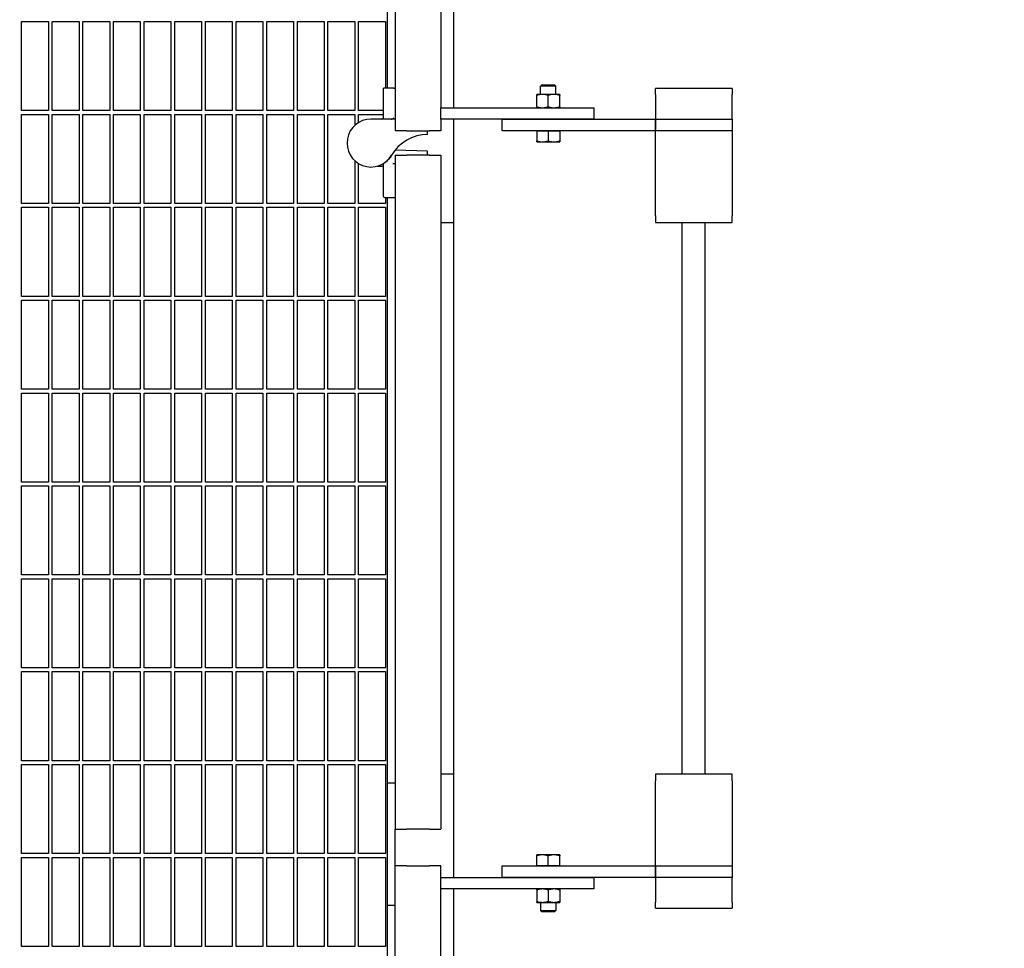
# Model space of a CAD drawing. Header units: inches. Extents: x 24 to 1128, y -94 to 748.
# Tile 550 of 573: x 761 to 794, y 497 to 528. Entities that reach past the tile are written whole.
import ezdxf

# ---------------------------------------------------------------- set-up
doc = ezdxf.new("R2010")
doc.units = ezdxf.units.IN
doc.header["$LTSCALE"] = 32
doc.header["$MEASUREMENT"] = 0
doc.layers.add('Dimension (ANSI)', color=7, linetype='Continuous', lineweight=25)
doc.layers.add('Visible (ANSI)', color=7, linetype='Continuous', lineweight=30)
doc.styles.add('Note Text (ANSI)', font='tahoma.ttf')
doc.dimstyles.new('Architectural (ANSI)', dxfattribs={"dimscale": 32, "dimtxt": 0.125, "dimasz": 0.098425, "dimexe": 0.125, "dimexo": 0.0625, "dimgap": 0.031496, "dimtad": 0, "dimtih": 1, "dimtoh": 1, "dimdec": 4, "dimrnd": 1e-08, "dimzin": 3, "dimdsep": 46, "dimlunit": 4, "dimtxsty": 'Note Text (ANSI)', "dimcen": 0.09, "dimdle": 0.393701, "dimclrd": 256, "dimclre": 256, "dimclrt": 256, "dimadec": 0, "dimazin": 3, "dimtfac": 0.96, "dimtofl": 0, "dimtmove": 0, "dimatfit": 3, "dimfxl": 1, "dimfrac": 2, "dimtolj": 1, "dimtzin": 12, "dimlwd": -1, "dimlwe": -1, "dimarcsym": 0})

# ---------------------------------------------------------------- blocks, each defined once
blk = doc.blocks.new('*D17')
at = {"layer": 'Defpoints', "color": 0, "transparency": 16777216}
for p in [(730.383, 595.849), (730.383, 463.849), (818.585, 463.849)]:
    blk.add_point(p, dxfattribs=at)
at = {"layer": 'Dimension (ANSI)', "transparency": 16777216}
for p, q in [((732.383, 595.849), (822.585, 595.849)), ((818.585, 592.699), (818.585, 532.939)), ((818.585, 466.999), (818.585, 526.759)), ((732.383, 463.849), (822.585, 463.849))]:
    blk.add_line(p, q, dxfattribs=at)
for points in [[(818.06, 592.699), (819.11, 592.699), (818.585, 595.849)], [(818.06, 466.999), (819.11, 466.999), (818.585, 463.849)]]:
    blk.add_solid(points, dxfattribs=at)
at = {"layer": 'Dimension (ANSI)', "transparency": 16777216, "insert": (811.853, 531.931), "char_height": 4, "attachment_point": 1, "style": 'Note Text (ANSI)'}
blk.add_mtext('\\A1;11\'-0"', dxfattribs=at)

msp = doc.modelspace()

# ---------------------------------------------------------------- linework, layer by layer
at = {"layer": 'Visible (ANSI)'}
for p, q in [((773.46339, 525.31878), (773.46339, 590.67902)), ((773.71339, 590.92902), (773.71339, 523.92902)), ((775.21339, 590.92902), (775.21339, 524.67902)), ((775.63339, 524.67902), (775.63339, 590.92902)), ((761.52589, 524.58527), (761.52589, 527.49152)), ((761.52589, 527.49152), (762.40089, 527.49152)), ((762.40089, 527.49152), (762.40089, 524.58527)), ((762.52589, 524.58527), (762.52589, 527.49152)), ((762.52589, 527.49152), (763.40089, 527.49152)), ((763.40089, 527.49152), (763.40089, 524.58527)), ((763.52589, 524.58527), (763.52589, 527.49152)), ((763.52589, 527.49152), (764.40089, 527.49152)), ((764.40089, 527.49152), (764.40089, 524.58527)), ((764.52589, 524.58527), (764.52589, 527.49152)), ((764.52589, 527.49152), (765.40089, 527.49152)), ((765.40089, 527.49152), (765.40089, 524.58527)), ((765.52589, 524.58527), (765.52589, 527.49152)), ((765.52589, 527.49152), (766.40089, 527.49152)), ((766.40089, 527.49152), (766.40089, 524.58527)), ((766.52589, 524.58527), (766.52589, 527.49152)), ((766.52589, 527.49152), (767.40089, 527.49152)), ((767.40089, 527.49152), (767.40089, 524.58527)), ((767.52589, 524.58527), (767.52589, 527.49152)), ((767.52589, 527.49152), (768.40089, 527.49152)), ((768.40089, 527.49152), (768.40089, 524.58527)), ((768.52589, 524.58527), (768.52589, 527.49152)), ((768.52589, 527.49152), (769.40089, 527.49152)), ((769.40089, 527.49152), (769.40089, 524.58527)), ((769.52589, 524.58527), (769.52589, 527.49152)), ((769.52589, 527.49152), (770.40089, 527.49152)), ((770.40089, 527.49152), (770.40089, 524.58527)), ((770.52589, 524.58527), (770.52589, 527.49152)), ((770.52589, 527.49152), (771.40089, 527.49152)), ((771.40089, 527.49152), (771.40089, 524.58527)), ((771.52589, 524.58527), (771.52589, 527.49152)), ((771.52589, 527.49152), (772.40089, 527.49152)), ((772.40089, 527.49152), (772.40089, 524.58527)), ((772.52589, 524.58527), (772.52589, 527.49152)), ((772.52589, 527.49152), (773.40089, 527.49152)), ((773.40089, 527.49152), (773.40089, 525.31878)), ((773.3567, 525.31878), (773.33839, 525.31878)), ((773.33839, 524.37001), (773.33839, 525.31878)), ((773.67678, 525.31878), (773.63259, 525.31878)), ((773.67678, 525.31878), (773.71339, 525.31878)), ((778.52589, 525.11702), (778.33839, 525.11702)), ((778.51058, 525.42902), (778.46339, 525.38324)), ((778.96339, 525.38324), (778.46339, 525.38324)), ((778.46339, 525.11702), (778.46339, 525.38324)), ((778.51058, 525.42902), (778.91621, 525.42902)), ((778.90089, 525.11702), (778.52589, 525.11702)), ((779.08839, 525.11702), (778.90089, 525.11702)), ((778.91621, 525.42902), (778.96339, 525.38324)), ((778.96339, 525.11702), (778.96339, 525.38324)), ((782.21339, 525.11402), (782.21339, 525.30402)), ((784.71339, 525.30402), (782.21339, 525.30402)), ((784.71339, 525.30402), (784.71339, 525.11402)), ((778.33839, 524.71251), (778.33839, 525.08352)), ((778.71339, 524.71251), (778.71339, 525.08352)), ((779.08839, 524.71251), (779.08839, 525.08352)), ((782.21339, 525.11402), (782.21339, 524.30402)), ((784.71339, 524.30402), (784.71339, 525.11402)), ((762.40089, 524.58527), (761.52589, 524.58527)), ((763.40089, 524.58527), (762.52589, 524.58527)), ((764.40089, 524.58527), (763.52589, 524.58527)), ((765.40089, 524.58527), (764.52589, 524.58527)), ((766.40089, 524.58527), (765.52589, 524.58527)), ((767.40089, 524.58527), (766.52589, 524.58527)), ((768.40089, 524.58527), (767.52589, 524.58527)), ((769.40089, 524.58527), (768.52589, 524.58527)), ((770.40089, 524.58527), (769.52589, 524.58527)), ((771.40089, 524.58527), (770.52589, 524.58527)), ((772.40089, 524.58527), (771.52589, 524.58527)), ((773.33839, 524.58527), (772.52589, 524.58527)), ((775.21339, 524.67902), (780.21339, 524.67902)), ((775.21339, 524.30402), (775.21339, 524.67902)), ((780.21339, 524.30402), (780.21339, 524.67902)), ((761.52589, 521.55402), (761.52589, 524.46027)), ((761.52589, 524.46027), (762.40089, 524.46027)), ((762.40089, 524.46027), (762.40089, 521.55402)), ((762.52589, 521.55402), (762.52589, 524.46027)), ((762.52589, 524.46027), (763.40089, 524.46027)), ((763.40089, 524.46027), (763.40089, 521.55402)), ((763.52589, 521.55402), (763.52589, 524.46027)), ((763.52589, 524.46027), (764.40089, 524.46027)), ((764.40089, 524.46027), (764.40089, 521.55402)), ((764.52589, 521.55402), (764.52589, 524.46027)), ((764.52589, 524.46027), (765.40089, 524.46027)), ((765.40089, 524.46027), (765.40089, 521.55402)), ((765.52589, 521.55402), (765.52589, 524.46027)), ((765.52589, 524.46027), (766.40089, 524.46027)), ((766.40089, 524.46027), (766.40089, 521.55402)), ((766.52589, 521.55402), (766.52589, 524.46027)), ((766.52589, 524.46027), (767.40089, 524.46027)), ((767.40089, 524.46027), (767.40089, 521.55402)), ((767.52589, 521.55402), (767.52589, 524.46027)), ((767.52589, 524.46027), (768.40089, 524.46027)), ((768.40089, 524.46027), (768.40089, 521.55402)), ((768.52589, 521.55402), (768.52589, 524.46027)), ((768.52589, 524.46027), (769.40089, 524.46027)), ((769.40089, 524.46027), (769.40089, 521.55402)), ((769.52589, 521.55402), (769.52589, 524.46027)), ((769.52589, 524.46027), (770.40089, 524.46027)), ((770.40089, 524.46027), (770.40089, 521.55402)), ((770.52589, 521.55402), (770.52589, 524.46027)), ((770.52589, 524.46027), (771.40089, 524.46027)), ((771.40089, 524.46027), (771.40089, 521.55402)), ((771.52589, 521.55402), (771.52589, 524.46027)), ((771.52589, 524.46027), (772.40089, 524.46027)), ((772.40089, 524.46027), (772.40089, 524.10294)), ((772.52589, 524.19611), (772.52589, 524.46027)), ((772.52589, 524.46027), (773.33839, 524.46027)), ((773.58322, 524.30751), (772.92796, 524.30751)), ((773.71339, 524.30751), (773.58322, 524.30751)), ((780.21339, 524.30402), (775.21339, 524.30402)), ((775.21339, 524.30402), (775.21339, 523.92902)), ((775.63339, 520.92902), (775.63339, 524.30402)), ((777.21339, 524.30402), (782.21339, 524.30402)), ((777.21339, 523.92902), (777.21339, 524.30402)), ((782.21339, 523.92902), (782.21339, 524.30402)), ((782.21339, 524.30402), (784.71339, 524.30402)), ((782.21339, 524.30402), (782.21339, 523.92902)), ((784.71339, 524.30402), (784.71339, 523.92902)), ((774.08839, 523.92902), (773.71339, 523.92902)), ((774.08839, 523.92902), (774.83839, 523.92902)), ((774.77639, 523.80402), (774.77639, 523.92902)), ((775.21339, 523.92902), (774.83839, 523.92902)), ((782.21339, 523.92902), (777.21339, 523.92902)), ((778.33839, 523.92901), (778.33839, 523.92902)), ((778.33839, 523.92901), (778.52589, 523.92901)), ((778.33839, 523.92901), (778.33839, 523.5985)), ((778.52589, 523.92901), (778.71339, 523.92901)), ((778.71339, 523.92901), (778.71339, 523.5985)), ((778.71339, 523.92901), (778.90089, 523.92901)), ((778.90089, 523.92901), (779.08839, 523.92901)), ((779.08839, 523.92901), (779.08839, 523.92902)), ((779.08839, 523.92901), (779.08839, 523.5985)), ((782.21339, 523.81918), (782.21339, 523.92902)), ((784.71339, 523.92902), (782.21339, 523.92902)), ((784.71339, 523.92902), (784.71339, 523.81918)), ((778.33839, 523.56501), (778.52589, 523.56501)), ((778.52589, 523.56501), (778.90089, 523.56501)), ((778.90089, 523.56501), (779.08839, 523.56501)), ((782.21339, 521.14869), (782.21339, 523.81918)), ((784.71339, 523.81918), (784.71339, 521.14869)), ((773.72098, 523.29639), (773.71611, 523.29656)), ((774.77639, 523.25953), (773.72098, 523.29639)), ((774.77639, 523.13453), (774.77639, 523.25953)), ((772.40089, 522.94959), (772.40089, 521.55402)), ((773.71339, 523.13453), (774.08839, 523.13453)), ((773.71339, 523.13453), (773.71339, 501.13453)), ((774.83839, 523.13453), (774.08839, 523.13453)), ((774.83839, 523.13453), (775.21339, 523.13453)), ((775.21339, 523.13453), (775.21339, 501.13453)), ((772.52589, 521.55402), (772.52589, 522.85642)), ((773.14671, 522.77626), (773.29673, 522.77626)), ((773.33839, 521.78643), (773.33839, 522.83537)), ((773.66982, 522.85828), (773.71339, 522.85828)), ((773.38006, 521.74477), (773.66815, 521.74477)), ((773.40089, 521.74477), (773.40089, 521.55402)), ((773.46339, 502.63453), (773.46339, 521.74477)), ((773.66815, 521.74477), (773.71339, 521.74477)), ((762.40089, 521.55402), (761.52589, 521.55402)), ((761.52589, 518.52277), (761.52589, 521.42902)), ((761.52589, 521.42902), (762.40089, 521.42902)), ((762.40089, 521.42902), (762.40089, 518.52277)), ((763.40089, 521.55402), (762.52589, 521.55402)), ((762.52589, 518.52277), (762.52589, 521.42902)), ((762.52589, 521.42902), (763.40089, 521.42902)), ((763.40089, 521.42902), (763.40089, 518.52277)), ((764.40089, 521.55402), (763.52589, 521.55402)), ((763.52589, 518.52277), (763.52589, 521.42902)), ((763.52589, 521.42902), (764.40089, 521.42902)), ((764.40089, 521.42902), (764.40089, 518.52277)), ((765.40089, 521.55402), (764.52589, 521.55402)), ((764.52589, 518.52277), (764.52589, 521.42902)), ((764.52589, 521.42902), (765.40089, 521.42902)), ((765.40089, 521.42902), (765.40089, 518.52277)), ((766.40089, 521.55402), (765.52589, 521.55402)), ((765.52589, 518.52277), (765.52589, 521.42902)), ((765.52589, 521.42902), (766.40089, 521.42902)), ((766.40089, 521.42902), (766.40089, 518.52277)), ((767.40089, 521.55402), (766.52589, 521.55402)), ((766.52589, 518.52277), (766.52589, 521.42902)), ((766.52589, 521.42902), (767.40089, 521.42902)), ((767.40089, 521.42902), (767.40089, 518.52277)), ((768.40089, 521.55402), (767.52589, 521.55402)), ((767.52589, 518.52277), (767.52589, 521.42902)), ((767.52589, 521.42902), (768.40089, 521.42902)), ((768.40089, 521.42902), (768.40089, 518.52277)), ((769.40089, 521.55402), (768.52589, 521.55402)), ((768.52589, 518.52277), (768.52589, 521.42902)), ((768.52589, 521.42902), (769.40089, 521.42902)), ((769.40089, 521.42902), (769.40089, 518.52277)), ((770.40089, 521.55402), (769.52589, 521.55402)), ((769.52589, 518.52277), (769.52589, 521.42902)), ((769.52589, 521.42902), (770.40089, 521.42902)), ((770.40089, 521.42902), (770.40089, 518.52277)), ((771.40089, 521.55402), (770.52589, 521.55402)), ((770.52589, 518.52277), (770.52589, 521.42902)), ((770.52589, 521.42902), (771.40089, 521.42902)), ((771.40089, 521.42902), (771.40089, 518.52277)), ((772.40089, 521.55402), (771.52589, 521.55402)), ((771.52589, 518.52277), (771.52589, 521.42902)), ((771.52589, 521.42902), (772.40089, 521.42902)), ((772.40089, 521.42902), (772.40089, 518.52277)), ((773.40089, 521.55402), (772.52589, 521.55402)), ((772.52589, 518.52277), (772.52589, 521.42902)), ((772.52589, 521.42902), (773.40089, 521.42902)), ((773.40089, 521.42902), (773.40089, 518.52277)), ((782.21339, 521.14869), (782.21339, 520.92902)), ((784.71339, 520.92902), (784.71339, 521.14869)), ((775.21339, 520.92902), (775.63339, 520.92902)), ((775.63339, 502.92902), (775.63339, 520.92902)), ((782.21339, 520.92902), (784.71339, 520.92902)), ((783.08839, 502.92902), (783.08839, 520.92902)), ((783.83839, 502.92902), (783.83839, 520.92902)), ((762.40089, 518.52277), (761.52589, 518.52277)), ((761.52589, 515.49152), (761.52589, 518.39777)), ((761.52589, 518.39777), (762.40089, 518.39777)), ((762.40089, 518.39777), (762.40089, 515.49152)), ((763.40089, 518.52277), (762.52589, 518.52277)), ((762.52589, 515.49152), (762.52589, 518.39777)), ((762.52589, 518.39777), (763.40089, 518.39777)), ((763.40089, 518.39777), (763.40089, 515.49152)), ((764.40089, 518.52277), (763.52589, 518.52277)), ((763.52589, 515.49152), (763.52589, 518.39777)), ((763.52589, 518.39777), (764.40089, 518.39777)), ((764.40089, 518.39777), (764.40089, 515.49152)), ((765.40089, 518.52277), (764.52589, 518.52277)), ((764.52589, 515.49152), (764.52589, 518.39777)), ((764.52589, 518.39777), (765.40089, 518.39777)), ((765.40089, 518.39777), (765.40089, 515.49152)), ((766.40089, 518.52277), (765.52589, 518.52277)), ((765.52589, 515.49152), (765.52589, 518.39777)), ((765.52589, 518.39777), (766.40089, 518.39777)), ((766.40089, 518.39777), (766.40089, 515.49152)), ((767.40089, 518.52277), (766.52589, 518.52277)), ((766.52589, 515.49152), (766.52589, 518.39777)), ((766.52589, 518.39777), (767.40089, 518.39777)), ((767.40089, 518.39777), (767.40089, 515.49152)), ((768.40089, 518.52277), (767.52589, 518.52277)), ((767.52589, 515.49152), (767.52589, 518.39777)), ((767.52589, 518.39777), (768.40089, 518.39777)), ((768.40089, 518.39777), (768.40089, 515.49152)), ((769.40089, 518.52277), (768.52589, 518.52277)), ((768.52589, 515.49152), (768.52589, 518.39777)), ((768.52589, 518.39777), (769.40089, 518.39777)), ((769.40089, 518.39777), (769.40089, 515.49152)), ((770.40089, 518.52277), (769.52589, 518.52277)), ((769.52589, 515.49152), (769.52589, 518.39777)), ((769.52589, 518.39777), (770.40089, 518.39777)), ((770.40089, 518.39777), (770.40089, 515.49152)), ((771.40089, 518.52277), (770.52589, 518.52277)), ((770.52589, 515.49152), (770.52589, 518.39777)), ((770.52589, 518.39777), (771.40089, 518.39777)), ((771.40089, 518.39777), (771.40089, 515.49152)), ((772.40089, 518.52277), (771.52589, 518.52277)), ((771.52589, 515.49152), (771.52589, 518.39777)), ((771.52589, 518.39777), (772.40089, 518.39777)), ((772.40089, 518.39777), (772.40089, 515.49152)), ((773.40089, 518.52277), (772.52589, 518.52277)), ((772.52589, 515.49152), (772.52589, 518.39777)), ((772.52589, 518.39777), (773.40089, 518.39777)), ((773.40089, 518.39777), (773.40089, 515.49152)), ((762.40089, 515.49152), (761.52589, 515.49152)), ((763.40089, 515.49152), (762.52589, 515.49152)), ((764.40089, 515.49152), (763.52589, 515.49152)), ((765.40089, 515.49152), (764.52589, 515.49152)), ((766.40089, 515.49152), (765.52589, 515.49152)), ((767.40089, 515.49152), (766.52589, 515.49152)), ((768.40089, 515.49152), (767.52589, 515.49152)), ((769.40089, 515.49152), (768.52589, 515.49152)), ((770.40089, 515.49152), (769.52589, 515.49152)), ((771.40089, 515.49152), (770.52589, 515.49152)), ((772.40089, 515.49152), (771.52589, 515.49152)), ((773.40089, 515.49152), (772.52589, 515.49152)), ((761.52589, 512.46027), (761.52589, 515.36652)), ((761.52589, 515.36652), (762.40089, 515.36652)), ((762.40089, 515.36652), (762.40089, 512.46027)), ((762.52589, 512.46027), (762.52589, 515.36652)), ((762.52589, 515.36652), (763.40089, 515.36652)), ((763.40089, 515.36652), (763.40089, 512.46027)), ((763.52589, 512.46027), (763.52589, 515.36652)), ((763.52589, 515.36652), (764.40089, 515.36652)), ((764.40089, 515.36652), (764.40089, 512.46027)), ((764.52589, 512.46027), (764.52589, 515.36652)), ((764.52589, 515.36652), (765.40089, 515.36652)), ((765.40089, 515.36652), (765.40089, 512.46027)), ((765.52589, 512.46027), (765.52589, 515.36652)), ((765.52589, 515.36652), (766.40089, 515.36652)), ((766.40089, 515.36652), (766.40089, 512.46027)), ((766.52589, 512.46027), (766.52589, 515.36652)), ((766.52589, 515.36652), (767.40089, 515.36652)), ((767.40089, 515.36652), (767.40089, 512.46027)), ((767.52589, 512.46027), (767.52589, 515.36652)), ((767.52589, 515.36652), (768.40089, 515.36652)), ((768.40089, 515.36652), (768.40089, 512.46027)), ((768.52589, 512.46027), (768.52589, 515.36652)), ((768.52589, 515.36652), (769.40089, 515.36652)), ((769.40089, 515.36652), (769.40089, 512.46027)), ((769.52589, 512.46027), (769.52589, 515.36652)), ((769.52589, 515.36652), (770.40089, 515.36652)), ((770.40089, 515.36652), (770.40089, 512.46027)), ((770.52589, 512.46027), (770.52589, 515.36652)), ((770.52589, 515.36652), (771.40089, 515.36652)), ((771.40089, 515.36652), (771.40089, 512.46027)), ((771.52589, 512.46027), (771.52589, 515.36652)), ((771.52589, 515.36652), (772.40089, 515.36652)), ((772.40089, 515.36652), (772.40089, 512.46027)), ((772.52589, 512.46027), (772.52589, 515.36652)), ((772.52589, 515.36652), (773.40089, 515.36652)), ((773.40089, 515.36652), (773.40089, 512.46027)), ((762.40089, 512.46027), (761.52589, 512.46027)), ((761.52589, 509.42902), (761.52589, 512.33527)), ((761.52589, 512.33527), (762.40089, 512.33527)), ((762.40089, 512.33527), (762.40089, 509.42902)), ((763.40089, 512.46027), (762.52589, 512.46027)), ((762.52589, 509.42902), (762.52589, 512.33527)), ((762.52589, 512.33527), (763.40089, 512.33527)), ((763.40089, 512.33527), (763.40089, 509.42902)), ((764.40089, 512.46027), (763.52589, 512.46027)), ((763.52589, 509.42902), (763.52589, 512.33527)), ((763.52589, 512.33527), (764.40089, 512.33527)), ((764.40089, 512.33527), (764.40089, 509.42902)), ((765.40089, 512.46027), (764.52589, 512.46027)), ((764.52589, 509.42902), (764.52589, 512.33527)), ((764.52589, 512.33527), (765.40089, 512.33527)), ((765.40089, 512.33527), (765.40089, 509.42902)), ((766.40089, 512.46027), (765.52589, 512.46027)), ((765.52589, 509.42902), (765.52589, 512.33527)), ((765.52589, 512.33527), (766.40089, 512.33527)), ((766.40089, 512.33527), (766.40089, 509.42902)), ((767.40089, 512.46027), (766.52589, 512.46027)), ((766.52589, 509.42902), (766.52589, 512.33527)), ((766.52589, 512.33527), (767.40089, 512.33527)), ((767.40089, 512.33527), (767.40089, 509.42902)), ((768.40089, 512.46027), (767.52589, 512.46027)), ((767.52589, 509.42902), (767.52589, 512.33527)), ((767.52589, 512.33527), (768.40089, 512.33527)), ((768.40089, 512.33527), (768.40089, 509.42902)), ((769.40089, 512.46027), (768.52589, 512.46027)), ((768.52589, 509.42902), (768.52589, 512.33527)), ((768.52589, 512.33527), (769.40089, 512.33527)), ((769.40089, 512.33527), (769.40089, 509.42902)), ((770.40089, 512.46027), (769.52589, 512.46027)), ((769.52589, 509.42902), (769.52589, 512.33527)), ((769.52589, 512.33527), (770.40089, 512.33527)), ((770.40089, 512.33527), (770.40089, 509.42902)), ((771.40089, 512.46027), (770.52589, 512.46027)), ((770.52589, 509.42902), (770.52589, 512.33527)), ((770.52589, 512.33527), (771.40089, 512.33527)), ((771.40089, 512.33527), (771.40089, 509.42902)), ((772.40089, 512.46027), (771.52589, 512.46027)), ((771.52589, 509.42902), (771.52589, 512.33527)), ((771.52589, 512.33527), (772.40089, 512.33527)), ((772.40089, 512.33527), (772.40089, 509.42902)), ((773.40089, 512.46027), (772.52589, 512.46027)), ((772.52589, 509.42902), (772.52589, 512.33527)), ((772.52589, 512.33527), (773.40089, 512.33527)), ((773.40089, 512.33527), (773.40089, 509.42902)), ((762.40089, 509.42902), (761.52589, 509.42902)), ((763.40089, 509.42902), (762.52589, 509.42902)), ((764.40089, 509.42902), (763.52589, 509.42902)), ((765.40089, 509.42902), (764.52589, 509.42902)), ((766.40089, 509.42902), (765.52589, 509.42902)), ((767.40089, 509.42902), (766.52589, 509.42902)), ((768.40089, 509.42902), (767.52589, 509.42902)), ((769.40089, 509.42902), (768.52589, 509.42902)), ((770.40089, 509.42902), (769.52589, 509.42902)), ((771.40089, 509.42902), (770.52589, 509.42902)), ((772.40089, 509.42902), (771.52589, 509.42902)), ((773.40089, 509.42902), (772.52589, 509.42902)), ((761.52589, 506.39777), (761.52589, 509.30402)), ((761.52589, 509.30402), (762.40089, 509.30402)), ((762.40089, 509.30402), (762.40089, 506.39777)), ((762.52589, 506.39777), (762.52589, 509.30402)), ((762.52589, 509.30402), (763.40089, 509.30402)), ((763.40089, 509.30402), (763.40089, 506.39777)), ((763.52589, 506.39777), (763.52589, 509.30402)), ((763.52589, 509.30402), (764.40089, 509.30402)), ((764.40089, 509.30402), (764.40089, 506.39777)), ((764.52589, 506.39777), (764.52589, 509.30402)), ((764.52589, 509.30402), (765.40089, 509.30402)), ((765.40089, 509.30402), (765.40089, 506.39777)), ((765.52589, 506.39777), (765.52589, 509.30402)), ((765.52589, 509.30402), (766.40089, 509.30402)), ((766.40089, 509.30402), (766.40089, 506.39777)), ((766.52589, 506.39777), (766.52589, 509.30402)), ((766.52589, 509.30402), (767.40089, 509.30402)), ((767.40089, 509.30402), (767.40089, 506.39777)), ((767.52589, 506.39777), (767.52589, 509.30402)), ((767.52589, 509.30402), (768.40089, 509.30402)), ((768.40089, 509.30402), (768.40089, 506.39777)), ((768.52589, 506.39777), (768.52589, 509.30402)), ((768.52589, 509.30402), (769.40089, 509.30402)), ((769.40089, 509.30402), (769.40089, 506.39777)), ((769.52589, 506.39777), (769.52589, 509.30402)), ((769.52589, 509.30402), (770.40089, 509.30402)), ((770.40089, 509.30402), (770.40089, 506.39777)), ((770.52589, 506.39777), (770.52589, 509.30402)), ((770.52589, 509.30402), (771.40089, 509.30402)), ((771.40089, 509.30402), (771.40089, 506.39777)), ((771.52589, 506.39777), (771.52589, 509.30402)), ((771.52589, 509.30402), (772.40089, 509.30402)), ((772.40089, 509.30402), (772.40089, 506.39777)), ((772.52589, 506.39777), (772.52589, 509.30402)), ((772.52589, 509.30402), (773.40089, 509.30402)), ((773.40089, 509.30402), (773.40089, 506.39777)), ((762.40089, 506.39777), (761.52589, 506.39777)), ((761.52589, 503.36652), (761.52589, 506.27277)), ((761.52589, 506.27277), (762.40089, 506.27277)), ((762.40089, 506.27277), (762.40089, 503.36652)), ((763.40089, 506.39777), (762.52589, 506.39777)), ((762.52589, 503.36652), (762.52589, 506.27277)), ((762.52589, 506.27277), (763.40089, 506.27277)), ((763.40089, 506.27277), (763.40089, 503.36652)), ((764.40089, 506.39777), (763.52589, 506.39777)), ((763.52589, 503.36652), (763.52589, 506.27277)), ((763.52589, 506.27277), (764.40089, 506.27277)), ((764.40089, 506.27277), (764.40089, 503.36652)), ((765.40089, 506.39777), (764.52589, 506.39777)), ((764.52589, 503.36652), (764.52589, 506.27277)), ((764.52589, 506.27277), (765.40089, 506.27277)), ((765.40089, 506.27277), (765.40089, 503.36652)), ((766.40089, 506.39777), (765.52589, 506.39777)), ((765.52589, 503.36652), (765.52589, 506.27277)), ((765.52589, 506.27277), (766.40089, 506.27277)), ((766.40089, 506.27277), (766.40089, 503.36652)), ((767.40089, 506.39777), (766.52589, 506.39777)), ((766.52589, 503.36652), (766.52589, 506.27277)), ((766.52589, 506.27277), (767.40089, 506.27277)), ((767.40089, 506.27277), (767.40089, 503.36652)), ((768.40089, 506.39777), (767.52589, 506.39777)), ((767.52589, 503.36652), (767.52589, 506.27277)), ((767.52589, 506.27277), (768.40089, 506.27277)), ((768.40089, 506.27277), (768.40089, 503.36652)), ((769.40089, 506.39777), (768.52589, 506.39777)), ((768.52589, 503.36652), (768.52589, 506.27277)), ((768.52589, 506.27277), (769.40089, 506.27277)), ((769.40089, 506.27277), (769.40089, 503.36652)), ((770.40089, 506.39777), (769.52589, 506.39777)), ((769.52589, 503.36652), (769.52589, 506.27277)), ((769.52589, 506.27277), (770.40089, 506.27277)), ((770.40089, 506.27277), (770.40089, 503.36652)), ((771.40089, 506.39777), (770.52589, 506.39777)), ((770.52589, 503.36652), (770.52589, 506.27277)), ((770.52589, 506.27277), (771.40089, 506.27277)), ((771.40089, 506.27277), (771.40089, 503.36652)), ((772.40089, 506.39777), (771.52589, 506.39777)), ((771.52589, 503.36652), (771.52589, 506.27277)), ((771.52589, 506.27277), (772.40089, 506.27277)), ((772.40089, 506.27277), (772.40089, 503.36652)), ((773.40089, 506.39777), (772.52589, 506.39777)), ((772.52589, 503.36652), (772.52589, 506.27277)), ((772.52589, 506.27277), (773.40089, 506.27277)), ((773.40089, 506.27277), (773.40089, 503.36652)), ((762.40089, 503.36652), (761.52589, 503.36652)), ((763.40089, 503.36652), (762.52589, 503.36652)), ((764.40089, 503.36652), (763.52589, 503.36652)), ((765.40089, 503.36652), (764.52589, 503.36652)), ((766.40089, 503.36652), (765.52589, 503.36652)), ((767.40089, 503.36652), (766.52589, 503.36652)), ((768.40089, 503.36652), (767.52589, 503.36652)), ((769.40089, 503.36652), (768.52589, 503.36652)), ((770.40089, 503.36652), (769.52589, 503.36652)), ((771.40089, 503.36652), (770.52589, 503.36652)), ((772.40089, 503.36652), (771.52589, 503.36652)), ((773.40089, 503.36652), (772.52589, 503.36652)), ((761.52589, 500.33527), (761.52589, 503.24152)), ((761.52589, 503.24152), (762.40089, 503.24152)), ((762.40089, 503.24152), (762.40089, 500.33527)), ((762.52589, 500.33527), (762.52589, 503.24152)), ((762.52589, 503.24152), (763.40089, 503.24152)), ((763.40089, 503.24152), (763.40089, 500.33527)), ((763.52589, 500.33527), (763.52589, 503.24152)), ((763.52589, 503.24152), (764.40089, 503.24152)), ((764.40089, 503.24152), (764.40089, 500.33527)), ((764.52589, 500.33527), (764.52589, 503.24152)), ((764.52589, 503.24152), (765.40089, 503.24152)), ((765.40089, 503.24152), (765.40089, 500.33527)), ((765.52589, 500.33527), (765.52589, 503.24152)), ((765.52589, 503.24152), (766.40089, 503.24152)), ((766.40089, 503.24152), (766.40089, 500.33527)), ((766.52589, 500.33527), (766.52589, 503.24152)), ((766.52589, 503.24152), (767.40089, 503.24152)), ((767.40089, 503.24152), (767.40089, 500.33527)), ((767.52589, 500.33527), (767.52589, 503.24152)), ((767.52589, 503.24152), (768.40089, 503.24152)), ((768.40089, 503.24152), (768.40089, 500.33527)), ((768.52589, 500.33527), (768.52589, 503.24152)), ((768.52589, 503.24152), (769.40089, 503.24152)), ((769.40089, 503.24152), (769.40089, 500.33527)), ((769.52589, 500.33527), (769.52589, 503.24152)), ((769.52589, 503.24152), (770.40089, 503.24152)), ((770.40089, 503.24152), (770.40089, 500.33527)), ((770.52589, 500.33527), (770.52589, 503.24152)), ((770.52589, 503.24152), (771.40089, 503.24152)), ((771.40089, 503.24152), (771.40089, 500.33527)), ((771.52589, 500.33527), (771.52589, 503.24152)), ((771.52589, 503.24152), (772.40089, 503.24152)), ((772.40089, 503.24152), (772.40089, 500.33527)), ((772.52589, 500.33527), (772.52589, 503.24152)), ((772.52589, 503.24152), (773.40089, 503.24152)), ((773.40089, 503.24152), (773.40089, 500.33527)), ((773.71339, 502.63453), (773.46339, 502.63453)), ((773.46339, 498.63453), (773.46339, 502.63453)), ((775.63339, 502.92902), (775.21339, 502.92902)), ((775.63339, 499.55402), (775.63339, 502.92902)), ((784.71339, 502.92902), (782.21339, 502.92902)), ((782.21339, 502.92902), (782.21339, 502.70935)), ((782.21339, 500.03885), (782.21339, 502.70935)), ((784.71339, 502.70935), (784.71339, 502.92902)), ((784.71339, 502.70935), (784.71339, 500.03885)), ((773.71339, 501.13453), (774.08839, 501.13453)), ((773.71339, 499.92902), (773.71339, 501.13453)), ((774.83839, 501.13453), (774.08839, 501.13453)), ((774.83839, 501.13453), (775.21339, 501.13453)), ((762.40089, 500.33527), (761.52589, 500.33527)), ((761.52589, 497.30402), (761.52589, 500.21027)), ((761.52589, 500.21027), (762.40089, 500.21027)), ((762.40089, 500.21027), (762.40089, 497.30402)), ((763.40089, 500.33527), (762.52589, 500.33527)), ((762.52589, 497.30402), (762.52589, 500.21027)), ((762.52589, 500.21027), (763.40089, 500.21027)), ((763.40089, 500.21027), (763.40089, 497.30402)), ((764.40089, 500.33527), (763.52589, 500.33527)), ((763.52589, 497.30402), (763.52589, 500.21027)), ((763.52589, 500.21027), (764.40089, 500.21027)), ((764.40089, 500.21027), (764.40089, 497.30402)), ((765.40089, 500.33527), (764.52589, 500.33527)), ((764.52589, 497.30402), (764.52589, 500.21027)), ((764.52589, 500.21027), (765.40089, 500.21027)), ((765.40089, 500.21027), (765.40089, 497.30402)), ((766.40089, 500.33527), (765.52589, 500.33527)), ((765.52589, 497.30402), (765.52589, 500.21027)), ((765.52589, 500.21027), (766.40089, 500.21027)), ((766.40089, 500.21027), (766.40089, 497.30402)), ((767.40089, 500.33527), (766.52589, 500.33527)), ((766.52589, 497.30402), (766.52589, 500.21027)), ((766.52589, 500.21027), (767.40089, 500.21027)), ((767.40089, 500.21027), (767.40089, 497.30402)), ((768.40089, 500.33527), (767.52589, 500.33527)), ((767.52589, 497.30402), (767.52589, 500.21027)), ((767.52589, 500.21027), (768.40089, 500.21027)), ((768.40089, 500.21027), (768.40089, 497.30402)), ((769.40089, 500.33527), (768.52589, 500.33527)), ((768.52589, 497.30402), (768.52589, 500.21027)), ((768.52589, 500.21027), (769.40089, 500.21027)), ((769.40089, 500.21027), (769.40089, 497.30402)), ((770.40089, 500.33527), (769.52589, 500.33527)), ((769.52589, 497.30402), (769.52589, 500.21027)), ((769.52589, 500.21027), (770.40089, 500.21027)), ((770.40089, 500.21027), (770.40089, 497.30402)), ((771.40089, 500.33527), (770.52589, 500.33527)), ((770.52589, 497.30402), (770.52589, 500.21027)), ((770.52589, 500.21027), (771.40089, 500.21027)), ((771.40089, 500.21027), (771.40089, 497.30402)), ((772.40089, 500.33527), (771.52589, 500.33527)), ((771.52589, 497.30402), (771.52589, 500.21027)), ((771.52589, 500.21027), (772.40089, 500.21027)), ((772.40089, 500.21027), (772.40089, 497.30402)), ((773.40089, 500.33527), (772.52589, 500.33527)), ((772.52589, 497.30402), (772.52589, 500.21027)), ((772.52589, 500.21027), (773.40089, 500.21027)), ((773.40089, 500.21027), (773.40089, 497.30402)), ((778.52589, 500.29302), (778.33839, 500.29302)), ((778.33839, 499.92902), (778.33839, 500.25953)), ((778.90089, 500.29302), (778.52589, 500.29302)), ((778.71339, 499.92902), (778.71339, 500.25953)), ((779.08839, 500.29302), (778.90089, 500.29302)), ((779.08839, 499.92902), (779.08839, 500.25953)), ((773.71339, 488.42902), (773.71339, 499.92902)), ((774.08839, 499.92902), (773.71339, 499.92902)), ((774.08839, 499.92902), (774.83839, 499.92902)), ((775.21339, 499.92902), (774.83839, 499.92902)), ((775.21339, 499.55402), (775.21339, 499.92902)), ((777.21339, 499.92902), (782.21339, 499.92902)), ((777.21339, 499.55402), (777.21339, 499.92902)), ((778.52589, 499.92902), (778.33839, 499.92902)), ((778.33839, 499.92902), (778.33839, 499.92902)), ((778.71339, 499.92902), (778.52589, 499.92902)), ((778.90089, 499.92902), (778.71339, 499.92902)), ((779.08839, 499.92902), (778.90089, 499.92902)), ((779.08839, 499.92902), (779.08839, 499.92902)), ((782.21339, 499.92902), (782.21339, 500.03885)), ((782.21339, 499.92902), (784.71339, 499.92902)), ((782.21339, 499.55402), (782.21339, 499.92902)), ((782.21339, 499.92902), (782.21339, 499.55402)), ((784.71339, 500.03885), (784.71339, 499.92902)), ((784.71339, 499.92902), (784.71339, 499.55402)), ((775.21339, 499.55402), (780.21339, 499.55402)), ((775.21339, 499.17902), (775.21339, 499.55402)), ((782.21339, 499.55402), (777.21339, 499.55402)), ((780.21339, 499.17902), (780.21339, 499.55402)), ((784.71339, 499.55402), (782.21339, 499.55402)), ((782.21339, 499.55402), (782.21339, 498.74402)), ((784.71339, 498.74402), (784.71339, 499.55402)), ((780.21339, 499.17902), (775.21339, 499.17902)), ((775.21339, 488.42902), (775.21339, 499.17902)), ((775.63339, 488.42902), (775.63339, 499.17902)), ((778.33839, 499.14552), (778.33839, 498.77451)), ((778.71339, 499.14552), (778.71339, 498.77451)), ((779.08839, 499.14552), (779.08839, 498.77451)), ((773.46339, 488.67902), (773.46339, 498.63453)), ((773.71339, 498.63453), (773.46339, 498.63453)), ((778.33839, 498.74102), (778.52589, 498.74102)), ((778.46339, 498.74102), (778.46339, 498.47479)), ((778.46339, 498.47479), (778.96339, 498.47479)), ((778.51058, 498.42902), (778.46339, 498.47479)), ((778.52589, 498.74102), (778.90089, 498.74102)), ((778.90089, 498.74102), (779.08839, 498.74102)), ((778.91621, 498.42902), (778.96339, 498.47479)), ((778.96339, 498.74102), (778.96339, 498.47479)), ((782.21339, 498.55402), (782.21339, 498.74402)), ((782.21339, 498.55402), (784.71339, 498.55402)), ((784.71339, 498.74402), (784.71339, 498.55402)), ((778.91621, 498.42902), (778.51058, 498.42902)), ((762.40089, 497.30402), (761.52589, 497.30402)), ((763.40089, 497.30402), (762.52589, 497.30402)), ((764.40089, 497.30402), (763.52589, 497.30402)), ((765.40089, 497.30402), (764.52589, 497.30402)), ((766.40089, 497.30402), (765.52589, 497.30402)), ((767.40089, 497.30402), (766.52589, 497.30402)), ((768.40089, 497.30402), (767.52589, 497.30402)), ((769.40089, 497.30402), (768.52589, 497.30402)), ((770.40089, 497.30402), (769.52589, 497.30402)), ((771.40089, 497.30402), (770.52589, 497.30402)), ((772.40089, 497.30402), (771.52589, 497.30402)), ((773.40089, 497.30402), (772.52589, 497.30402))]:
    msp.add_line(p, q, dxfattribs=at)
for centre, radius, start, end in [((772.92796, 523.52626), 0.78125, 90, 329.618594), ((773.27589, 524.37001), 0.0625, 270, 0), ((774.77639, 522.44261), 1.36141, 90, 149.618594), ((773.38006, 522.83537), 0.04167, 123.199621, 180), ((772.92796, 523.52626), 0.784, 326.734556, 333.442162), ((773.29673, 522.7346), 0.04167, 0, 90), ((773.38006, 521.78643), 0.04167, 180, 270)]:
    msp.add_arc(centre, radius, start, end, dxfattribs=at)
for points, weights in [([(773.63259, 525.31878), (773.47263, 525.31878), (773.3567, 525.31878)], [1.00254526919, 1.00661330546, 1.00096139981]), ([(778.33839, 525.08352), (778.33839, 525.11702), (778.33839, 525.11702)], [1, 1.0379548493, 1]), ([(778.52589, 525.11702), (778.43887, 525.11702), (778.33839, 525.08352)], [1, 1.0379548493, 1]), ([(778.71339, 525.08352), (778.61291, 525.11702), (778.52589, 525.11702)], [1, 1.0379548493, 1]), ([(778.90089, 525.11702), (778.81387, 525.11702), (778.71339, 525.08352)], [1, 1.0379548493, 1]), ([(779.08839, 525.08352), (778.98791, 525.11702), (778.90089, 525.11702)], [1, 1.0379548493, 1]), ([(779.08839, 525.11702), (779.08839, 525.11702), (779.08839, 525.08352)], [1, 1.0379548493, 1]), ([(778.33839, 524.71251), (778.43887, 524.67902), (778.52589, 524.67902)], [1, 1.0379548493, 1]), ([(778.33839, 524.67902), (778.33839, 524.67902), (778.33839, 524.71251)], [1, 1.0379548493, 1]), ([(778.52589, 524.67902), (778.61291, 524.67902), (778.71339, 524.71251)], [1, 1.0379548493, 1]), ([(778.71339, 524.71251), (778.81387, 524.67902), (778.90089, 524.67902)], [1, 1.0379548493, 1]), ([(778.90089, 524.67902), (778.98791, 524.67902), (779.08839, 524.71251)], [1, 1.0379548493, 1]), ([(779.08839, 524.71251), (779.08839, 524.67902), (779.08839, 524.67902)], [1, 1.0379548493, 1]), ([(778.33839, 523.5985), (778.43887, 523.56501), (778.52589, 523.56501)], [1, 1.0379548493, 1]), ([(778.33839, 523.56501), (778.33839, 523.56501), (778.33839, 523.5985)], [1, 1.0379548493, 1]), ([(778.52589, 523.56501), (778.61291, 523.56501), (778.71339, 523.5985)], [1, 1.0379548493, 1]), ([(778.71339, 523.5985), (778.81387, 523.56501), (778.90089, 523.56501)], [1, 1.0379548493, 1]), ([(778.90089, 523.56501), (778.98791, 523.56501), (779.08839, 523.5985)], [1, 1.0379548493, 1]), ([(779.08839, 523.5985), (779.08839, 523.56501), (779.08839, 523.56501)], [1, 1.0379548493, 1]), ([(778.33839, 500.25953), (778.33839, 500.29302), (778.33839, 500.29302)], [1, 1.0379548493, 1]), ([(778.52589, 500.29302), (778.43887, 500.29302), (778.33839, 500.25953)], [1, 1.0379548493, 1]), ([(778.71339, 500.25953), (778.61291, 500.29302), (778.52589, 500.29302)], [1, 1.0379548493, 1]), ([(778.90089, 500.29302), (778.81387, 500.29302), (778.71339, 500.25953)], [1, 1.0379548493, 1]), ([(779.08839, 500.25953), (778.98791, 500.29302), (778.90089, 500.29302)], [1, 1.0379548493, 1]), ([(779.08839, 500.29302), (779.08839, 500.29302), (779.08839, 500.25953)], [1, 1.0379548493, 1]), ([(778.33839, 499.14552), (778.33839, 499.17902), (778.33839, 499.17902)], [1, 1.0379548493, 1]), ([(778.52589, 499.17902), (778.43887, 499.17902), (778.33839, 499.14552)], [1, 1.0379548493, 1]), ([(778.71339, 499.14552), (778.61291, 499.17902), (778.52589, 499.17902)], [1, 1.0379548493, 1]), ([(778.90089, 499.17902), (778.81387, 499.17902), (778.71339, 499.14552)], [1, 1.0379548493, 1]), ([(779.08839, 499.14552), (778.98791, 499.17902), (778.90089, 499.17902)], [1, 1.0379548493, 1]), ([(779.08839, 499.17902), (779.08839, 499.17902), (779.08839, 499.14552)], [1, 1.0379548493, 1]), ([(778.33839, 498.77451), (778.43887, 498.74102), (778.52589, 498.74102)], [1, 1.0379548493, 1]), ([(778.33839, 498.74102), (778.33839, 498.74102), (778.33839, 498.77451)], [1, 1.0379548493, 1]), ([(778.52589, 498.74102), (778.61291, 498.74102), (778.71339, 498.77451)], [1, 1.0379548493, 1]), ([(778.71339, 498.77451), (778.81387, 498.74102), (778.90089, 498.74102)], [1, 1.0379548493, 1]), ([(778.90089, 498.74102), (778.98791, 498.74102), (779.08839, 498.77451)], [1, 1.0379548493, 1]), ([(779.08839, 498.77451), (779.08839, 498.74102), (779.08839, 498.74102)], [1, 1.0379548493, 1])]:
    msp.add_rational_spline(points, weights, degree=2, dxfattribs=at)
for points in [[(773.58322, 524.30751), (773.58696, 524.30751), (773.59072, 524.30769), (773.59445, 524.30807)], [(773.66815, 522.85817), (773.6687, 522.85825), (773.66926, 522.85828), (773.66982, 522.85828)]]:
    msp.add_open_spline(points, degree=3, dxfattribs=at)
for points, knots in [([(773.59445, 524.30807), (773.59972, 524.3086), (773.60495, 524.30951), (773.61856, 524.31281), (773.62672, 524.31577), (773.64213, 524.32306), (773.64931, 524.32732), (773.66339, 524.33718), (773.67011, 524.34276), (773.67664, 524.34881), (773.67671, 524.34888), (773.67678, 524.34895)], [0.027885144, 0.027885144, 0.027885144, 0.027885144, 0.068358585, 0.068358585, 0.13476608, 0.13476608, 0.19932173, 0.19932173, 0.267831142, 0.267831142, 0.268602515, 0.268602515, 0.268602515, 0.268602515]), ([(773.58349, 523.09623), (773.58057, 523.09177), (773.57762, 523.08738), (773.54939, 523.04619), (773.52213, 523.01311), (773.49354, 522.98333), (773.45257, 522.94066), (773.40892, 522.90473), (773.36152, 522.87305), (773.35938, 522.87164), (773.35725, 522.87024)], [0.39491662, 0.39491662, 0.39491662, 0.39491662, 0.44769832, 0.44769832, 0.89539664, 0.89539664, 0.89539664, 1.53686818, 1.53686818, 1.56705053, 1.56705053, 1.56705053, 1.56705053]), ([(773.63869, 522.85596), (773.63873, 522.85596), (773.63877, 522.85596), (773.64268, 522.85592), (773.64727, 522.8561), (773.65734, 522.85686), (773.66271, 522.85743), (773.66815, 522.85817)], [-0.0004125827, -0.0004125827, -0.0004125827, -0.0004125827, 0, 0, 0.0423918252, 0.0423918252, 0.0842937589, 0.0842937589, 0.0842937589, 0.0842937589])]:
    msp.add_open_spline(points, degree=3, knots=knots, dxfattribs=at)

# ---------------------------------------------------------------- dimensions: what is measured, and where the dimension line sits
at = {"layer": 'Dimension (ANSI)'}
dim = msp.add_linear_dim(base=(818.58524, 463.84902), p1=(730.38339, 595.84902), p2=(730.38339, 463.84902), angle=90, dimstyle='Architectural (ANSI)', override={"dimgap": 0.031496, "dimdec": 4, "dimlfac": 1, "dimtol": 0, "dimlim": 0, "dimtp": 0, "dimtm": 0, "dimtdec": 2, "dimatfit": 1}, dxfattribs=at)
dim.commit()
dim.dimension.update_dxf_attribs({"geometry": '*D17', "text_midpoint": (818.58524, 529.84902), "dimtype": 160})

doc.saveas('drawing.dxf')
